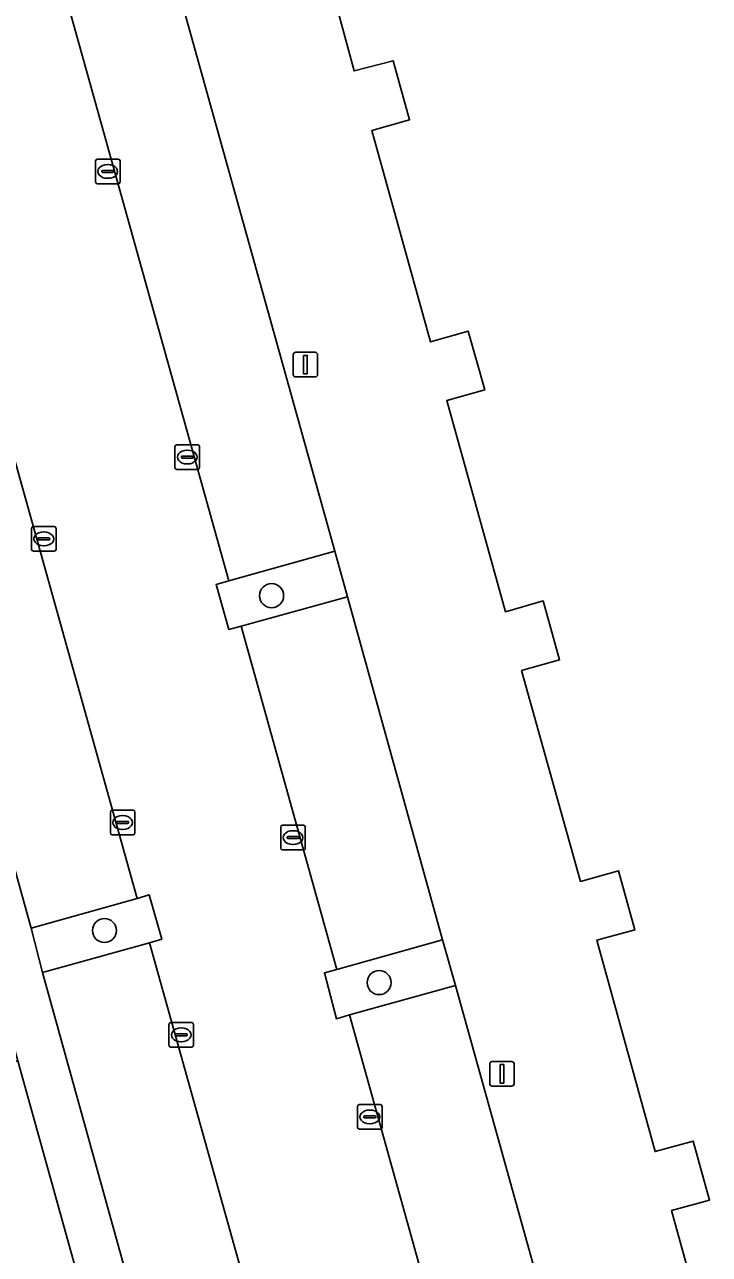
# Model space of a CAD drawing. Extents: x 159053 to 160042, y 380449 to 381423.
# Drawn here: x 159159.9 to 159187.8, y 381045.6 to 381095.6 of the extents above; entities that cross this region are included whole.
import ezdxf

# ---------------------------------------------------------------- set-up
doc = ezdxf.new("R2010")
doc.units = 0
for name, color, linetype in [('IMGEO_Boom', 7, 'Continuous'), ('IMGEO_Groenvoorziening', 7, 'Continuous'), ('IMGEO_Kolk', 7, 'Continuous'), ('IMGEO_Lichtmast', 7, 'Continuous'), ('IMGEO_Pand', 7, 'Continuous'), ('IMGEO_Parkeervlak_open', 7, 'Continuous'), ('IMGEO_Rijbaan_lokaal_open', 7, 'Continuous'), ('IMGEO_Voetpad_open', 7, 'Continuous')]:
    doc.layers.add(name, color=color, linetype=linetype)

msp = doc.modelspace()

# ---------------------------------------------------------------- linework, layer by layer
at = {"layer": 'IMGEO_Boom'}
for centre in [(159169.948, 381072.418), (159163.149, 381058.799), (159174.321, 381056.682)]:
    msp.add_circle(centre, 0.489, dxfattribs=at)
at = {"layer": 'IMGEO_Groenvoorziening'}
for points in [[(159187.736, 381041.922), (159186.214, 381047.413), (159187.756, 381047.84), (159187.097, 381050.238), (159185.544, 381049.811), (159183.181, 381058.404), (159184.723, 381058.828), (159184.063, 381061.229), (159182.506, 381060.797), (159180.117, 381069.376), (159181.658, 381069.805), (159180.99, 381072.204), (159179.466, 381071.767), (159177.073, 381080.353), (159178.614, 381080.783), (159177.945, 381083.181), (159176.416, 381082.74), (159174.02, 381091.342), (159175.562, 381091.771), (159174.893, 381094.17), (159173.309, 381093.759), (159170.046, 381105.756)], [(159166.056, 381097.431), (159172.519, 381074.229), (159173.038, 381072.369), (159176.899, 381058.42), (159177.421, 381056.57), (159183.556, 381034.556)]]:
    msp.add_lwpolyline(points, dxfattribs=at)
for points in [[(159173.038, 381072.369), (159172.519, 381074.229), (159168.201, 381073.015), (159167.688, 381072.871), (159168.205, 381071.043), (159168.712, 381071.182)], [(159165.476, 381058.442), (159164.972, 381060.247), (159164.476, 381060.108), (159160.173, 381058.899), (159160.631, 381057.094), (159164.98, 381058.304)], [(159177.421, 381056.57), (159176.899, 381058.42), (159172.605, 381057.218), (159172.093, 381057.074), (159172.582, 381055.215), (159173.121, 381055.365)], [(159159.625, 381053.495), (159149.992, 381050.809), (159152.182, 381042.911), (159156.027, 381043.97), (159156.921, 381040.931), (159162.658, 381042.59)]]:
    msp.add_lwpolyline(points, close=True, dxfattribs=at)
at = {"layer": 'IMGEO_Kolk'}
for p, q in [((159162.782, 381089.245), (159162.782, 381090.097)), ((159162.857, 381090.171), (159163.709, 381090.171)), ((159163.27, 381089.951), (159163.295, 381089.951)), ((159163.783, 381090.097), (159163.783, 381089.245)), ((159163.041, 381089.665), (159163.041, 381089.677)), ((159163.479, 381089.628), (159163.081, 381089.628)), ((159163.084, 381089.714), (159163.482, 381089.714)), ((159163.525, 381089.677), (159163.525, 381089.665)), ((159163.709, 381089.171), (159162.857, 381089.171)), ((159163.293, 381089.391), (159163.268, 381089.391)), ((159166.016, 381077.628), (159166.016, 381078.48)), ((159166.091, 381078.554), (159166.943, 381078.554)), ((159167.017, 381078.48), (159167.017, 381077.628)), ((159166.275, 381078.048), (159166.275, 381078.06)), ((159166.713, 381078.011), (159166.315, 381078.011)), ((159166.318, 381078.097), (159166.716, 381078.097)), ((159166.504, 381078.334), (159166.529, 381078.334)), ((159166.759, 381078.06), (159166.759, 381078.048)), ((159166.943, 381077.554), (159166.091, 381077.554)), ((159166.527, 381077.774), (159166.502, 381077.774)), ((159160.181, 381074.302), (159160.181, 381075.154)), ((159160.256, 381075.228), (159161.108, 381075.228)), ((159160.669, 381075.008), (159160.694, 381075.008)), ((159161.182, 381075.154), (159161.182, 381074.302)), ((159160.44, 381074.722), (159160.44, 381074.734)), ((159160.878, 381074.685), (159160.48, 381074.685)), ((159160.483, 381074.771), (159160.881, 381074.771)), ((159160.692, 381074.448), (159160.667, 381074.448)), ((159160.924, 381074.734), (159160.924, 381074.722)), ((159161.108, 381074.228), (159160.256, 381074.228)), ((159163.387, 381062.767), (159163.387, 381063.619)), ((159163.462, 381063.693), (159164.314, 381063.693)), ((159163.875, 381063.473), (159163.9, 381063.473)), ((159164.388, 381063.619), (159164.388, 381062.767)), ((159163.646, 381063.187), (159163.646, 381063.199)), ((159164.084, 381063.15), (159163.686, 381063.15)), ((159163.689, 381063.236), (159164.087, 381063.236)), ((159164.13, 381063.199), (159164.13, 381063.187)), ((159170.318, 381062.154), (159170.318, 381063.006)), ((159170.393, 381063.08), (159171.245, 381063.08)), ((159171.319, 381063.006), (159171.319, 381062.154)), ((159164.314, 381062.693), (159163.462, 381062.693)), ((159163.898, 381062.913), (159163.873, 381062.913)), ((159170.577, 381062.574), (159170.577, 381062.586)), ((159171.015, 381062.537), (159170.617, 381062.537)), ((159170.62, 381062.623), (159171.018, 381062.623)), ((159170.806, 381062.86), (159170.831, 381062.86)), ((159171.061, 381062.586), (159171.061, 381062.574)), ((159171.245, 381062.08), (159170.393, 381062.08)), ((159170.829, 381062.3), (159170.804, 381062.3)), ((159165.77, 381054.132), (159165.77, 381054.984)), ((159165.845, 381055.058), (159166.697, 381055.058)), ((159166.771, 381054.984), (159166.771, 381054.132)), ((159166.029, 381054.552), (159166.029, 381054.564)), ((159166.467, 381054.515), (159166.069, 381054.515)), ((159166.072, 381054.601), (159166.47, 381054.601)), ((159166.258, 381054.838), (159166.283, 381054.838)), ((159166.513, 381054.564), (159166.513, 381054.552)), ((159166.697, 381054.058), (159165.845, 381054.058)), ((159166.281, 381054.278), (159166.256, 381054.278)), ((159173.442, 381050.794), (159173.442, 381051.646)), ((159173.517, 381051.72), (159174.369, 381051.72)), ((159173.93, 381051.5), (159173.955, 381051.5)), ((159174.443, 381051.646), (159174.443, 381050.794)), ((159173.701, 381051.214), (159173.701, 381051.226)), ((159174.139, 381051.177), (159173.741, 381051.177)), ((159173.744, 381051.263), (159174.142, 381051.263)), ((159173.953, 381050.94), (159173.928, 381050.94)), ((159174.185, 381051.226), (159174.185, 381051.214)), ((159174.369, 381050.72), (159173.517, 381050.72))]:
    msp.add_line(p, q, dxfattribs=at)
for points in [[(159162.782, 381089.245), (159162.782, 381090.097)], [(159162.857, 381090.171), (159163.709, 381090.171)], [(159163.783, 381090.097), (159163.783, 381089.245)], [(159163.709, 381089.171), (159162.857, 381089.171)], [(159166.016, 381077.628), (159166.016, 381078.48)], [(159166.091, 381078.554), (159166.943, 381078.554)], [(159167.017, 381078.48), (159167.017, 381077.628)], [(159166.943, 381077.554), (159166.091, 381077.554)], [(159160.181, 381074.302), (159160.181, 381075.154)], [(159160.256, 381075.228), (159161.108, 381075.228)], [(159161.182, 381075.154), (159161.182, 381074.302)], [(159161.108, 381074.228), (159160.256, 381074.228)], [(159163.387, 381062.767), (159163.387, 381063.619)], [(159163.462, 381063.693), (159164.314, 381063.693)], [(159164.388, 381063.619), (159164.388, 381062.767)], [(159170.318, 381062.154), (159170.318, 381063.006)], [(159170.393, 381063.08), (159171.245, 381063.08)], [(159171.319, 381063.006), (159171.319, 381062.154)], [(159164.314, 381062.693), (159163.462, 381062.693)], [(159171.245, 381062.08), (159170.393, 381062.08)], [(159165.77, 381054.132), (159165.77, 381054.984)], [(159165.845, 381055.058), (159166.697, 381055.058)], [(159166.771, 381054.984), (159166.771, 381054.132)], [(159166.697, 381054.058), (159165.845, 381054.058)], [(159173.442, 381050.794), (159173.442, 381051.646)], [(159173.517, 381051.72), (159174.369, 381051.72)], [(159174.443, 381051.646), (159174.443, 381050.794)], [(159174.369, 381050.72), (159173.517, 381050.72)]]:
    msp.add_lwpolyline(points, dxfattribs=at)
for centre, radius, start, end in [((159162.859, 381090.095), 0.0765, 91.552, 178.448), ((159162.859, 381090.095), 0.0765, 91.552, 178.448), ((159163.707, 381090.095), 0.0765, 1.552, 88.448), ((159163.707, 381090.095), 0.0765, 1.552, 88.448), ((159163.081, 381089.674), 0.0403, 85.8775, 175.7526), ((159163.078, 381089.664), 0.0366, 178.938, 274.7102), ((159163.482, 381089.671), 0.043, 264.8664, 352.4533), ((159163.486, 381089.676), 0.0386, 1.7309, 96.639), ((159162.859, 381089.247), 0.0765, 181.552, 268.448), ((159162.859, 381089.247), 0.0765, 181.552, 268.448), ((159163.707, 381089.247), 0.0765, 271.552, 358.448), ((159163.707, 381089.247), 0.0765, 271.552, 358.448), ((159166.093, 381078.478), 0.0765, 91.552, 178.448), ((159166.093, 381078.478), 0.0765, 91.552, 178.448), ((159166.941, 381078.478), 0.0765, 1.552, 88.448), ((159166.941, 381078.478), 0.0765, 1.552, 88.448), ((159166.315, 381078.057), 0.0403, 85.8775, 175.7526), ((159166.312, 381078.047), 0.0366, 178.938, 274.7102), ((159166.716, 381078.054), 0.043, 264.8664, 352.4533), ((159166.72, 381078.059), 0.0386, 1.7309, 96.639), ((159166.093, 381077.63), 0.0765, 181.552, 268.448), ((159166.093, 381077.63), 0.0765, 181.552, 268.448), ((159166.941, 381077.63), 0.0765, 271.552, 358.448), ((159166.941, 381077.63), 0.0765, 271.552, 358.448), ((159160.258, 381075.152), 0.0765, 91.552, 178.448), ((159160.258, 381075.152), 0.0765, 91.552, 178.448), ((159161.106, 381075.152), 0.0765, 1.552, 88.448), ((159161.106, 381075.152), 0.0765, 1.552, 88.448), ((159160.48, 381074.731), 0.0403, 85.8775, 175.7526), ((159160.477, 381074.721), 0.0366, 178.938, 274.7102), ((159160.881, 381074.728), 0.043, 264.8664, 352.4533), ((159160.885, 381074.733), 0.0386, 1.7309, 96.639), ((159160.258, 381074.304), 0.0765, 181.552, 268.448), ((159160.258, 381074.304), 0.0765, 181.552, 268.448), ((159161.106, 381074.304), 0.0765, 271.552, 358.448), ((159161.106, 381074.304), 0.0765, 271.552, 358.448), ((159163.464, 381063.617), 0.0765, 91.552, 178.448), ((159163.464, 381063.617), 0.0765, 91.552, 178.448), ((159164.312, 381063.617), 0.0765, 1.552, 88.448), ((159164.312, 381063.617), 0.0765, 1.552, 88.448), ((159163.686, 381063.196), 0.0403, 85.8775, 175.7526), ((159163.683, 381063.186), 0.0366, 178.938, 274.7102), ((159164.087, 381063.193), 0.043, 264.8664, 352.4533), ((159164.091, 381063.198), 0.0386, 1.7309, 96.639), ((159170.395, 381063.004), 0.0765, 91.552, 178.448), ((159170.395, 381063.004), 0.0765, 91.552, 178.448), ((159171.243, 381063.004), 0.0765, 1.552, 88.448), ((159171.243, 381063.004), 0.0765, 1.552, 88.448), ((159163.464, 381062.769), 0.0765, 181.552, 268.448), ((159163.464, 381062.769), 0.0765, 181.552, 268.448), ((159164.312, 381062.769), 0.0765, 271.552, 358.448), ((159164.312, 381062.769), 0.0765, 271.552, 358.448), ((159170.617, 381062.583), 0.0403, 85.8775, 175.7526), ((159170.614, 381062.573), 0.0366, 178.938, 274.7102), ((159171.018, 381062.58), 0.043, 264.8664, 352.4533), ((159171.022, 381062.585), 0.0386, 1.7309, 96.639), ((159170.395, 381062.156), 0.0765, 181.552, 268.448), ((159170.395, 381062.156), 0.0765, 181.552, 268.448), ((159171.243, 381062.156), 0.0765, 271.552, 358.448), ((159171.243, 381062.156), 0.0765, 271.552, 358.448), ((159165.847, 381054.982), 0.0765, 91.552, 178.448), ((159165.847, 381054.982), 0.0765, 91.552, 178.448), ((159166.695, 381054.982), 0.0765, 1.552, 88.448), ((159166.695, 381054.982), 0.0765, 1.552, 88.448), ((159166.069, 381054.561), 0.0403, 85.8775, 175.7526), ((159166.066, 381054.551), 0.0366, 178.938, 274.7102), ((159166.47, 381054.558), 0.043, 264.8664, 352.4533), ((159166.474, 381054.563), 0.0386, 1.7309, 96.639), ((159165.847, 381054.134), 0.0765, 181.552, 268.448), ((159165.847, 381054.134), 0.0765, 181.552, 268.448), ((159166.695, 381054.134), 0.0765, 271.552, 358.448), ((159166.695, 381054.134), 0.0765, 271.552, 358.448), ((159173.519, 381051.644), 0.0765, 91.552, 178.448), ((159173.519, 381051.644), 0.0765, 91.552, 178.448), ((159174.367, 381051.644), 0.0765, 1.552, 88.448), ((159174.367, 381051.644), 0.0765, 1.552, 88.448), ((159173.741, 381051.223), 0.0403, 85.8775, 175.7526), ((159173.738, 381051.213), 0.0366, 178.938, 274.7102), ((159174.142, 381051.22), 0.043, 264.8664, 352.4533), ((159174.146, 381051.225), 0.0386, 1.7309, 96.639), ((159173.519, 381050.796), 0.0765, 181.552, 268.448), ((159173.519, 381050.796), 0.0765, 181.552, 268.448), ((159174.367, 381050.796), 0.0765, 271.552, 358.448), ((159174.367, 381050.796), 0.0765, 271.552, 358.448)]:
    msp.add_arc(centre, radius, start, end, dxfattribs=at)
for centre, major_axis, ratio, start_param, end_param in [((159163.269, 381089.671), (-0.387, 0.002), 0.722429, 4.712389, 7.853982), ((159163.294, 381089.671), (-0.39, 0.002), 0.717154, 1.570796, 4.712389), ((159166.503, 381078.054), (-0.387, 0.002), 0.722429, 4.712389, 7.853982), ((159166.528, 381078.054), (-0.39, 0.002), 0.717154, 1.570796, 4.712389), ((159160.668, 381074.728), (-0.387, 0.002), 0.722429, 4.712389, 7.853982), ((159160.693, 381074.728), (-0.39, 0.002), 0.717154, 1.570796, 4.712389), ((159163.874, 381063.193), (-0.387, 0.002), 0.722429, 4.712389, 7.853982), ((159163.899, 381063.193), (-0.39, 0.002), 0.717154, 1.570796, 4.712389), ((159170.805, 381062.58), (-0.387, 0.002), 0.722429, 4.712389, 7.853982), ((159170.83, 381062.58), (-0.39, 0.002), 0.717154, 1.570796, 4.712389), ((159166.257, 381054.558), (-0.387, 0.002), 0.722429, 4.712389, 7.853982), ((159166.282, 381054.558), (-0.39, 0.002), 0.717154, 1.570796, 4.712389), ((159173.929, 381051.22), (-0.387, 0.002), 0.722429, 4.712389, 7.853982), ((159173.954, 381051.22), (-0.39, 0.002), 0.717154, 1.570796, 4.712389)]:
    msp.add_ellipse(centre, major_axis=major_axis, ratio=ratio, start_param=start_param, end_param=end_param, dxfattribs=at)
at = {"layer": 'IMGEO_Lichtmast'}
for p, q in [((159170.828, 381081.416), (159170.828, 381082.216)), ((159170.828, 381082.216), (159170.828, 381081.416)), ((159170.928, 381082.316), (159171.718, 381082.316)), ((159171.718, 381082.316), (159170.928, 381082.316)), ((159171.818, 381082.216), (159171.818, 381081.416)), ((159171.818, 381081.416), (159171.818, 381082.216)), ((159171.718, 381081.316), (159170.928, 381081.316)), ((159170.928, 381081.316), (159171.718, 381081.316)), ((159178.92, 381053.474), (159179.71, 381053.474)), ((159179.71, 381053.474), (159178.92, 381053.474)), ((159178.82, 381052.574), (159178.82, 381053.374)), ((159178.82, 381053.374), (159178.82, 381052.574)), ((159179.81, 381053.374), (159179.81, 381052.574)), ((159179.81, 381052.574), (159179.81, 381053.374)), ((159179.71, 381052.474), (159178.92, 381052.474)), ((159178.92, 381052.474), (159179.71, 381052.474))]:
    msp.add_line(p, q, dxfattribs=at)
for points in [[(159171.248, 381082.191), (159171.398, 381082.191), (159171.398, 381081.441), (159171.248, 381081.441), (159171.248, 381082.191)], [(159179.24, 381053.349), (159179.39, 381053.349), (159179.39, 381052.599), (159179.24, 381052.599), (159179.24, 381053.349)]]:
    msp.add_lwpolyline(points, dxfattribs=at)
for centre, start, end in [((159170.928, 381082.216), 90, 180), ((159170.928, 381082.216), 90, 180), ((159171.718, 381082.216), 0, 90), ((159171.718, 381082.216), 360, 90), ((159170.928, 381081.416), 180, 270), ((159170.928, 381081.416), 180, 270), ((159171.718, 381081.416), 270, 0), ((159171.718, 381081.416), 270, 0), ((159178.92, 381053.374), 90, 180), ((159178.92, 381053.374), 90, 180), ((159179.71, 381053.374), 0, 90), ((159179.71, 381053.374), 360, 90), ((159178.92, 381052.574), 180, 270), ((159178.92, 381052.574), 180, 270), ((159179.71, 381052.574), 270, 0), ((159179.71, 381052.574), 270, 0)]:
    msp.add_arc(centre, 0.1, start, end, dxfattribs=at)
at = {"layer": 'IMGEO_Pand'}
msp.add_lwpolyline([(159170.046, 381105.756), (159173.309, 381093.759), (159174.893, 381094.17), (159175.562, 381091.771), (159174.02, 381091.342), (159176.416, 381082.74), (159177.945, 381083.181), (159178.614, 381080.783), (159177.073, 381080.353), (159179.466, 381071.767), (159180.99, 381072.204), (159181.658, 381069.805), (159180.117, 381069.376), (159182.506, 381060.797), (159184.063, 381061.229), (159184.723, 381058.828), (159183.181, 381058.404), (159185.544, 381049.811), (159187.097, 381050.238), (159187.756, 381047.84), (159186.214, 381047.413), (159187.736, 381041.922)], dxfattribs=at)
at = {"layer": 'IMGEO_Parkeervlak_open'}
for points in [[(159172.519, 381074.229), (159166.056, 381097.431), (159161.727, 381096.239), (159168.201, 381073.015)], [(159164.476, 381060.108), (159156.014, 381090.366), (159151.749, 381089.223), (159160.173, 381058.899)], [(159168.712, 381071.182), (159172.605, 381057.218), (159176.899, 381058.42), (159173.038, 381072.369)], [(159170.213, 381039.591), (159164.98, 381058.304), (159160.631, 381057.094), (159165.838, 381038.326)], [(159183.556, 381034.556), (159177.421, 381056.57), (159173.121, 381055.365), (159179.262, 381033.338)]]:
    msp.add_lwpolyline(points, close=True, dxfattribs=at)
at = {"layer": 'IMGEO_Rijbaan_lokaal_open'}
msp.add_lwpolyline([(159179.262, 381033.338), (159173.121, 381055.365), (159172.582, 381055.215), (159172.093, 381057.074), (159172.605, 381057.218), (159168.712, 381071.182), (159168.205, 381071.043), (159167.688, 381072.871), (159168.201, 381073.015), (159161.727, 381096.239), (159161.287, 381096.118), (159160.767, 381097.933), (159161.218, 381098.066), (159157.722, 381110.605), (159150.869, 381108.764), (159155.489, 381092.243), (159156.07, 381092.409), (159156.548, 381090.509), (159156.014, 381090.366), (159164.476, 381060.108), (159164.972, 381060.247), (159165.476, 381058.442), (159164.98, 381058.304), (159170.213, 381039.591)], dxfattribs=at)
at = {"layer": 'IMGEO_Voetpad_open'}
for points in [[(159172.192, 381030.266), (159168.355, 381029.191), (159166.428, 381036.194), (159165.838, 381038.326), (159160.631, 381057.094), (159160.173, 381058.899), (159151.749, 381089.223), (159151.24, 381091.03), (159149.2, 381098.326), (159146.475, 381107.584), (159144.715, 381107.11), (159149.107, 381091.316), (159140.461, 381088.976), (159139.241, 381093.58), (159136.841, 381102.636), (159137.458, 381102.8), (159136.865, 381104.934), (159130.021, 381129.568), (159129.403, 381131.055), (159127.838, 381136.682), (159158.67, 381145.252)], [(159108.037, 381132.65), (159100.506, 381130.911), (159103.429, 381120.616), (159101.302, 381120.012), (159108.213, 381095.665), (159116.133, 381097.883), (159116.405, 381096.91), (159135.365, 381102.223), (159138.069, 381093.236), (159138.863, 381090.395), (159139.366, 381088.491), (159139.845, 381086.881), (159139.979, 381086.918), (159149.589, 381089.584), (159153.135, 381076.832), (159153.61, 381075.124), (159159.16, 381055.169), (159159.625, 381053.495), (159162.658, 381042.59)]]:
    msp.add_lwpolyline(points, dxfattribs=at)

doc.saveas('drawing.dxf')
